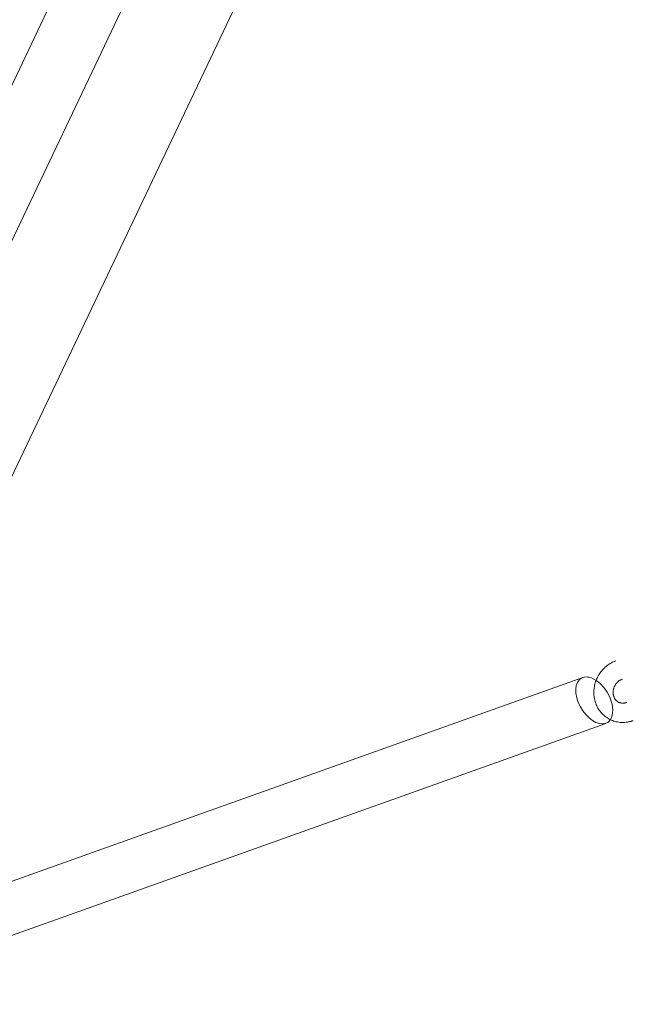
# Model space of a CAD drawing. Header units: millimetres. Extents: x -188930 to 271134, y -158090 to 283816.
# Tile 464 of 610: x 57128 to 57321, y 52785 to 53091. Entities that reach past the tile are written whole.
import ezdxf

# ---------------------------------------------------------------- set-up
doc = ezdxf.new("R2010")
doc.units = ezdxf.units.MM
doc.layers.add('I-FURN', color=30, linetype='Continuous', lineweight=9)
doc.layers.add('PZT_UTWARDZENIA', color=5, linetype='Continuous', lineweight=9)

# ---------------------------------------------------------------- blocks, each defined once
blk = doc.blocks.new('LARSLAJ_hamak - LARSLAJ_hamak-1781260-PZT-dwg')
at = {"layer": 'I-FURN'}
for p, q in [((-3068.16, 518.54), (-3068.16, -521.46)), ((-3036.7, 518.54), (-3036.7, -521.46)), ((-3015.97, -521.46), (-3015.97, 518.54)), ((-3064.08, 453.44), (-3267.77, 249.32)), ((-3255.19, 239.54), (-3051.5, 443.65))]:
    blk.add_line(p, q, dxfattribs=at)
at = {"layer": 'I-FURN', "flags": 128}
for points in [[(-3267.82, 247.64), (-3268.2, 247.66), (-3268.59, 247.67), (-3268.98, 247.66), (-3269.36, 247.64), (-3269.75, 247.6), (-3270.13, 247.54), (-3270.51, 247.46), (-3270.89, 247.37), (-3271.26, 247.26), (-3271.63, 247.14), (-3271.99, 247), (-3272.34, 246.85), (-3272.69, 246.68), (-3273.03, 246.49), (-3273.36, 246.3), (-3273.69, 246.08), (-3274, 245.86), (-3274.31, 245.62), (-3274.61, 245.38), (-3274.89, 245.11), (-3275.09, 244.92)], [(-3262.29, 230.43), (-3262.02, 230.71), (-3261.77, 231), (-3261.52, 231.3), (-3261.28, 231.61), (-3261.06, 231.93), (-3260.85, 232.26), (-3260.66, 232.59), (-3260.47, 232.93), (-3260.3, 233.28), (-3260.14, 233.64), (-3259.99, 234), (-3259.86, 234.36), (-3259.74, 234.74), (-3259.64, 235.11), (-3259.55, 235.49), (-3259.47, 235.87), (-3259.41, 236.25), (-3259.36, 236.64), (-3259.32, 237.03), (-3259.3, 237.42), (-3259.3, 237.81), (-3259.31, 238.2), (-3259.33, 238.59), (-3259.36, 238.97), (-3259.41, 239.36), (-3259.48, 239.74), (-3259.56, 240.12), (-3259.65, 240.5), (-3259.76, 240.88), (-3259.88, 241.24), (-3260.01, 241.61), (-3260.16, 241.97), (-3260.32, 242.32), (-3260.5, 242.67), (-3260.69, 243.01), (-3260.89, 243.34), (-3261.1, 243.66), (-3261.33, 243.98), (-3261.57, 244.28), (-3261.82, 244.58), (-3262.08, 244.86), (-3262.36, 245.13), (-3262.64, 245.4), (-3262.94, 245.65), (-3263.24, 245.88), (-3263.56, 246.11), (-3263.88, 246.32), (-3264.22, 246.52), (-3264.56, 246.7), (-3264.91, 246.87), (-3265.26, 247.02), (-3265.62, 247.16), (-3265.99, 247.28), (-3266.36, 247.39), (-3266.74, 247.48), (-3267.12, 247.55), (-3267.5, 247.6), (-3267.82, 247.64)], [(-3270.85, 240.68), (-3270.74, 240.79), (-3270.63, 240.88), (-3270.52, 240.98), (-3270.4, 241.06), (-3270.28, 241.14), (-3270.17, 241.22), (-3270.05, 241.29), (-3269.92, 241.35), (-3269.8, 241.41), (-3269.68, 241.46), (-3269.55, 241.51), (-3269.43, 241.55), (-3269.31, 241.58), (-3269.18, 241.61), (-3269.06, 241.63), (-3268.93, 241.65), (-3268.81, 241.66), (-3268.68, 241.67), (-3268.56, 241.67), (-3268.43, 241.67), (-3268.34, 241.66)], [(-3268.34, 241.66), (-3268.22, 241.65), (-3268.1, 241.63), (-3267.97, 241.6), (-3267.85, 241.57), (-3267.73, 241.54), (-3267.61, 241.5), (-3267.49, 241.45), (-3267.38, 241.4), (-3267.26, 241.34), (-3267.14, 241.28), (-3267.03, 241.21), (-3266.92, 241.14), (-3266.81, 241.06), (-3266.7, 240.97), (-3266.59, 240.88), (-3266.49, 240.79), (-3266.39, 240.68), (-3266.29, 240.58), (-3266.2, 240.46), (-3266.11, 240.35), (-3266.02, 240.22), (-3265.94, 240.1), (-3265.86, 239.97), (-3265.79, 239.83), (-3265.72, 239.69), (-3265.65, 239.54), (-3265.59, 239.4), (-3265.54, 239.24), (-3265.49, 239.09), (-3265.44, 238.93), (-3265.4, 238.77), (-3265.37, 238.61), (-3265.34, 238.44), (-3265.32, 238.27), (-3265.31, 238.1), (-3265.3, 237.94), (-3265.3, 237.77), (-3265.3, 237.6), (-3265.31, 237.43), (-3265.33, 237.26), (-3265.35, 237.09), (-3265.38, 236.92), (-3265.41, 236.75), (-3265.45, 236.59), (-3265.5, 236.43), (-3265.55, 236.27), (-3265.61, 236.11), (-3265.67, 235.96), (-3265.74, 235.81), (-3265.82, 235.66), (-3265.89, 235.52), (-3265.98, 235.38), (-3266.06, 235.25), (-3266.15, 235.12), (-3266.25, 234.99), (-3266.35, 234.87), (-3266.45, 234.76), (-3266.54, 234.67)]]:
    blk.add_lwpolyline(points, dxfattribs=at)
at = {"layer": 'I-FURN'}
for start_param, end_param in [(2.745507, 5.786043), (5.786043, 8.927636)]:
    blk.add_ellipse((-3261.48, 244.43), major_axis=(-6.63, 4.48), ratio=0.59071, start_param=start_param, end_param=end_param, dxfattribs=at)
blk.add_open_spline([(-3256.39, 238.79), (-3256.47, 238.76), (-3256.64, 238.7), (-3256.82, 238.65), (-3256.92, 238.63)], degree=3, dxfattribs=at)

msp = doc.modelspace()

# ---------------------------------------------------------------- linework, layer by layer
at = {"layer": 'PZT_UTWARDZENIA'}
for centre, radius, start, end in [((59552.72, 60792.38), 12000, 159.94686, 262.671126), ((59552.72, 60792.38), 12000, 159.94686, 262.671126), ((59275.43, 60624.14), 10000, 158.651807, 263.428328), ((59275.43, 60624.14), 10000, 158.651807, 263.428328)]:
    msp.add_arc(centre, radius, start, end, dxfattribs=at)

# ---------------------------------------------------------------- block references
at = {"layer": 'I-FURN', "rotation": 154.5634422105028}
msp.add_blockref('LARSLAJ_hamak - LARSLAJ_hamak-1781260-PZT-dwg', (54466.32, 54501.43), dxfattribs=at)

doc.saveas('drawing.dxf')
